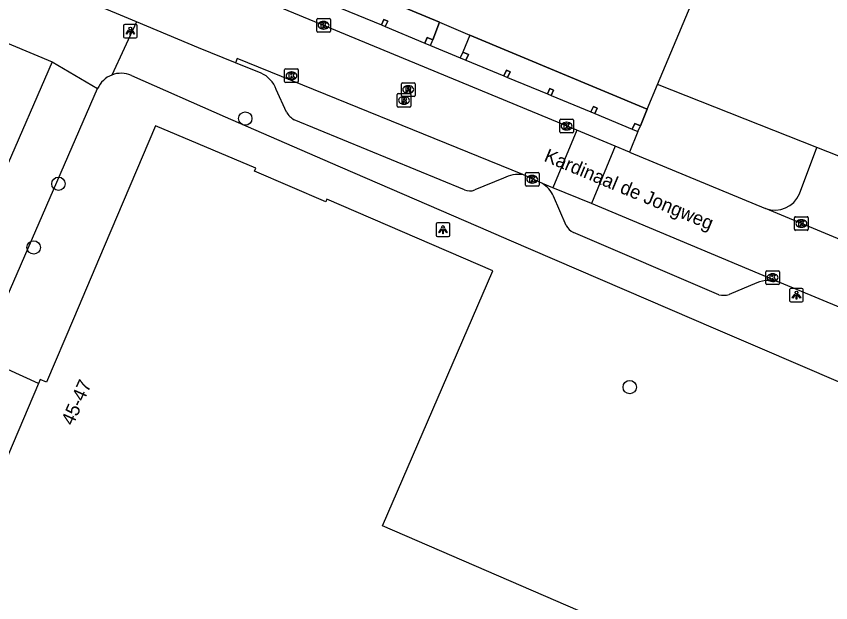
# Model space of a CAD drawing. Extents: x 162812 to 163818, y 381639 to 382470.
# Drawn here: x 163477 to 163536.6, y 381999.1 to 382042.1 of the extents above; entities that cross this region are included whole.
import ezdxf

# ---------------------------------------------------------------- set-up
doc = ezdxf.new("R2010")
doc.units = 0
for name, color, linetype in [('IMGEO_Boom', 7, 'Continuous'), ('IMGEO_Kolk', 7, 'Continuous'), ('IMGEO_Lichtpunt', 7, 'Continuous'), ('IMGEO_Openbare_ruimte_label', 7, 'Continuous'), ('IMGEO_Pand', 7, 'Continuous'), ('IMGEO_Pand_nummerreeks', 7, 'Continuous'), ('IMGEO_Pand_overbouw', 7, 'Continuous'), ('IMGEO_Parkeervlak_open', 7, 'Continuous'), ('IMGEO_Rijbaan_lokaal_open', 7, 'Continuous'), ('IMGEO_Rioolput', 7, 'Continuous'), ('IMGEO_Voetpad_open', 7, 'Continuous')]:
    doc.layers.add(name, color=color, linetype=linetype)

msp = doc.modelspace()

# ---------------------------------------------------------------- linework, layer by layer
at = {"layer": 'IMGEO_Boom'}
for centre in [(163493.783, 382034.599), (163480.104, 382029.826), (163478.288, 382025.163), (163521.923, 382014.934)]:
    msp.add_circle(centre, 0.489, dxfattribs=at)
at = {"layer": 'IMGEO_Kolk'}
for p, q in [((163499.01, 382041.005), (163499.01, 382041.857)), ((163499.085, 382041.931), (163499.937, 382041.931)), ((163500.011, 382041.857), (163500.011, 382041.005)), ((163499.498, 382041.711), (163499.523, 382041.711)), ((163499.937, 382040.931), (163499.085, 382040.931)), ((163499.521, 382041.151), (163499.496, 382041.151)), ((163496.662, 382037.312), (163496.662, 382038.164)), ((163496.737, 382038.238), (163497.589, 382038.238)), ((163497.15, 382038.018), (163497.175, 382038.018)), ((163497.663, 382038.164), (163497.663, 382037.312)), ((163497.589, 382037.238), (163496.737, 382037.238)), ((163497.173, 382037.458), (163497.148, 382037.458)), ((163516.802, 382033.623), (163516.802, 382034.475)), ((163516.877, 382034.549), (163517.729, 382034.549)), ((163517.29, 382034.329), (163517.315, 382034.329)), ((163517.803, 382034.475), (163517.803, 382033.623)), ((163517.729, 382033.549), (163516.877, 382033.549)), ((163517.313, 382033.769), (163517.288, 382033.769)), ((163514.285, 382029.726), (163514.285, 382030.578)), ((163514.36, 382030.652), (163515.212, 382030.652)), ((163515.286, 382030.578), (163515.286, 382029.726)), ((163514.773, 382030.432), (163514.798, 382030.432)), ((163515.212, 382029.652), (163514.36, 382029.652)), ((163514.796, 382029.872), (163514.771, 382029.872)), ((163533.994, 382026.489), (163533.994, 382027.341)), ((163534.069, 382027.415), (163534.921, 382027.415)), ((163534.482, 382027.195), (163534.507, 382027.195)), ((163534.995, 382027.341), (163534.995, 382026.489)), ((163534.921, 382026.415), (163534.069, 382026.415)), ((163534.505, 382026.635), (163534.48, 382026.635)), ((163531.883, 382022.523), (163531.883, 382023.375)), ((163531.958, 382023.449), (163532.81, 382023.449)), ((163532.884, 382023.375), (163532.884, 382022.523)), ((163532.371, 382023.229), (163532.396, 382023.229)), ((163532.81, 382022.449), (163531.958, 382022.449)), ((163532.394, 382022.669), (163532.369, 382022.669))]:
    msp.add_line(p, q, dxfattribs=at)
for points in [[(163499.01, 382041.005), (163499.01, 382041.857)], [(163499.085, 382041.931), (163499.937, 382041.931)], [(163500.011, 382041.857), (163500.011, 382041.005)], [(163499.331, 382041.631), (163499.454, 382041.631), (163499.454, 382041.48), (163499.584, 382041.631), (163499.748, 382041.631), (163499.602, 382041.48), (163499.755, 382041.231), (163499.603, 382041.231), (163499.518, 382041.395), (163499.454, 382041.328), (163499.454, 382041.231), (163499.331, 382041.231), (163499.331, 382041.631)], [(163499.937, 382040.931), (163499.085, 382040.931)], [(163496.662, 382037.312), (163496.662, 382038.164)], [(163496.737, 382038.238), (163497.589, 382038.238)], [(163496.983, 382037.938), (163497.106, 382037.938), (163497.106, 382037.787), (163497.236, 382037.938), (163497.4, 382037.938), (163497.254, 382037.787), (163497.407, 382037.538), (163497.255, 382037.538), (163497.17, 382037.702), (163497.106, 382037.635), (163497.106, 382037.538), (163496.983, 382037.538), (163496.983, 382037.938)], [(163497.663, 382038.164), (163497.663, 382037.312)], [(163497.589, 382037.238), (163496.737, 382037.238)], [(163516.802, 382033.623), (163516.802, 382034.475)], [(163516.877, 382034.549), (163517.729, 382034.549)], [(163517.123, 382034.249), (163517.246, 382034.249), (163517.246, 382034.098), (163517.376, 382034.249), (163517.54, 382034.249), (163517.394, 382034.098), (163517.547, 382033.849), (163517.395, 382033.849), (163517.31, 382034.013), (163517.246, 382033.946), (163517.246, 382033.849), (163517.123, 382033.849), (163517.123, 382034.249)], [(163517.803, 382034.475), (163517.803, 382033.623)], [(163517.729, 382033.549), (163516.877, 382033.549)], [(163514.285, 382029.726), (163514.285, 382030.578)], [(163514.36, 382030.652), (163515.212, 382030.652)], [(163515.286, 382030.578), (163515.286, 382029.726)], [(163514.606, 382030.352), (163514.729, 382030.352), (163514.729, 382030.201), (163514.859, 382030.352), (163515.023, 382030.352), (163514.877, 382030.201), (163515.03, 382029.952), (163514.878, 382029.952), (163514.793, 382030.116), (163514.729, 382030.049), (163514.729, 382029.952), (163514.606, 382029.952), (163514.606, 382030.352)], [(163515.212, 382029.652), (163514.36, 382029.652)], [(163533.994, 382026.489), (163533.994, 382027.341)], [(163534.069, 382027.415), (163534.921, 382027.415)], [(163534.315, 382027.115), (163534.438, 382027.115), (163534.438, 382026.964), (163534.568, 382027.115), (163534.732, 382027.115), (163534.586, 382026.964), (163534.739, 382026.715), (163534.587, 382026.715), (163534.502, 382026.879), (163534.438, 382026.812), (163534.438, 382026.715), (163534.315, 382026.715), (163534.315, 382027.115)], [(163534.995, 382027.341), (163534.995, 382026.489)], [(163534.921, 382026.415), (163534.069, 382026.415)], [(163531.883, 382022.523), (163531.883, 382023.375)], [(163531.958, 382023.449), (163532.81, 382023.449)], [(163532.884, 382023.375), (163532.884, 382022.523)], [(163532.204, 382023.149), (163532.327, 382023.149), (163532.327, 382022.998), (163532.457, 382023.149), (163532.621, 382023.149), (163532.475, 382022.998), (163532.628, 382022.749), (163532.476, 382022.749), (163532.391, 382022.913), (163532.327, 382022.846), (163532.327, 382022.749), (163532.204, 382022.749), (163532.204, 382023.149)], [(163532.81, 382022.449), (163531.958, 382022.449)]]:
    msp.add_lwpolyline(points, dxfattribs=at)
for centre, start, end in [((163499.087, 382041.855), 91.55205, 178.44795), ((163499.087, 382041.855), 91.55205, 178.44795), ((163499.935, 382041.855), 1.55205, 88.44795), ((163499.935, 382041.855), 1.55205, 88.44795), ((163499.087, 382041.007), 181.55205, 268.44795), ((163499.087, 382041.007), 181.55205, 268.44795), ((163499.935, 382041.007), 271.55205, 358.44795), ((163499.935, 382041.007), 271.55205, 358.44795), ((163496.739, 382038.162), 91.55205, 178.44795), ((163496.739, 382038.162), 91.55205, 178.44795), ((163497.587, 382038.162), 1.55205, 88.44795), ((163497.587, 382038.162), 1.55205, 88.44795), ((163496.739, 382037.314), 181.55205, 268.44795), ((163496.739, 382037.314), 181.55205, 268.44795), ((163497.587, 382037.314), 271.55205, 358.44795), ((163497.587, 382037.314), 271.55205, 358.44795), ((163516.879, 382034.473), 91.55205, 178.44795), ((163516.879, 382034.473), 91.55205, 178.44795), ((163517.727, 382034.473), 1.55205, 88.44795), ((163517.727, 382034.473), 1.55205, 88.44795), ((163516.879, 382033.625), 181.55205, 268.44795), ((163516.879, 382033.625), 181.55205, 268.44795), ((163517.727, 382033.625), 271.55205, 358.44795), ((163517.727, 382033.625), 271.55205, 358.44795), ((163514.362, 382030.576), 91.55205, 178.44795), ((163514.362, 382030.576), 91.55205, 178.44795), ((163515.21, 382030.576), 1.55205, 88.44795), ((163515.21, 382030.576), 1.55205, 88.44795), ((163514.362, 382029.728), 181.55205, 268.44795), ((163514.362, 382029.728), 181.55205, 268.44795), ((163515.21, 382029.728), 271.55205, 358.44795), ((163515.21, 382029.728), 271.55205, 358.44795), ((163534.071, 382027.339), 91.55205, 178.44795), ((163534.071, 382027.339), 91.55205, 178.44795), ((163534.919, 382027.339), 1.55205, 88.44795), ((163534.919, 382027.339), 1.55205, 88.44795), ((163534.071, 382026.491), 181.55205, 268.44795), ((163534.071, 382026.491), 181.55205, 268.44795), ((163534.919, 382026.491), 271.55205, 358.44795), ((163534.919, 382026.491), 271.55205, 358.44795), ((163531.96, 382023.373), 91.55205, 178.44795), ((163531.96, 382023.373), 91.55205, 178.44795), ((163532.808, 382023.373), 1.55205, 88.44795), ((163532.808, 382023.373), 1.55205, 88.44795), ((163531.96, 382022.525), 181.55205, 268.44795), ((163531.96, 382022.525), 181.55205, 268.44795), ((163532.808, 382022.525), 271.55205, 358.44795), ((163532.808, 382022.525), 271.55205, 358.44795)]:
    msp.add_arc(centre, 0.0765, start, end, dxfattribs=at)
for centre, major_axis, ratio, start_param, end_param in [((163499.497, 382041.431), (-0.387, 0.002), 0.722429, 4.712389, 7.853982), ((163499.522, 382041.431), (-0.39, 0.002), 0.717154, 1.570796, 4.712389), ((163497.149, 382037.738), (-0.387, 0.002), 0.722429, 4.712389, 7.853982), ((163497.174, 382037.738), (-0.39, 0.002), 0.717154, 1.570796, 4.712389), ((163517.289, 382034.049), (-0.387, 0.002), 0.722429, 4.712389, 7.853982), ((163517.314, 382034.049), (-0.39, 0.002), 0.717154, 1.570796, 4.712389), ((163514.772, 382030.152), (-0.387, 0.002), 0.722429, 4.712389, 7.853982), ((163514.797, 382030.152), (-0.39, 0.002), 0.717154, 1.570796, 4.712389), ((163534.481, 382026.915), (-0.387, 0.002), 0.722429, 4.712389, 7.853982), ((163534.506, 382026.915), (-0.39, 0.002), 0.717154, 1.570796, 4.712389), ((163532.37, 382022.949), (-0.387, 0.002), 0.722429, 4.712389, 7.853982), ((163532.395, 382022.949), (-0.39, 0.002), 0.717154, 1.570796, 4.712389)]:
    msp.add_ellipse(centre, major_axis=major_axis, ratio=ratio, start_param=start_param, end_param=end_param, dxfattribs=at)
at = {"layer": 'IMGEO_Lichtpunt'}
for p, q in [((163484.866, 382041.403), (163484.866, 382040.596)), ((163484.866, 382041.403), (163484.866, 382040.596)), ((163485.768, 382041.498), (163484.96, 382041.498)), ((163485.768, 382041.498), (163484.96, 382041.498)), ((163485.862, 382040.596), (163485.862, 382041.403)), ((163485.862, 382040.596), (163485.862, 382041.403)), ((163484.96, 382040.502), (163485.768, 382040.502)), ((163484.96, 382040.502), (163485.768, 382040.502)), ((163508.658, 382026.958), (163507.85, 382026.958)), ((163508.658, 382026.958), (163507.85, 382026.958)), ((163507.756, 382026.863), (163507.756, 382026.056)), ((163507.756, 382026.863), (163507.756, 382026.056)), ((163508.752, 382026.056), (163508.752, 382026.863)), ((163508.752, 382026.056), (163508.752, 382026.863)), ((163507.85, 382025.962), (163508.658, 382025.962)), ((163507.85, 382025.962), (163508.658, 382025.962)), ((163534.536, 382022.165), (163533.728, 382022.165)), ((163534.536, 382022.165), (163533.728, 382022.165)), ((163533.634, 382022.07), (163533.634, 382021.263)), ((163533.634, 382022.07), (163533.634, 382021.263)), ((163534.63, 382021.263), (163534.63, 382022.07)), ((163534.63, 382021.263), (163534.63, 382022.07)), ((163533.728, 382021.169), (163534.536, 382021.169)), ((163533.728, 382021.169), (163534.536, 382021.169))]:
    msp.add_line(p, q, dxfattribs=at)
for points in [[(163485.24, 382041.067), (163485.279, 382041.039), (163485.091, 382040.777), (163485.053, 382040.804), (163485.24, 382041.067)], [(163485.342, 382041.019), (163485.389, 382041.019), (163485.389, 382040.697), (163485.342, 382040.697), (163485.342, 382041.019)], [(163485.452, 382041.039), (163485.49, 382041.066), (163485.677, 382040.804), (163485.638, 382040.776), (163485.452, 382041.039)], [(163508.13, 382026.527), (163508.169, 382026.499), (163507.981, 382026.237), (163507.943, 382026.264), (163508.13, 382026.527)], [(163508.232, 382026.479), (163508.279, 382026.479), (163508.279, 382026.157), (163508.232, 382026.157), (163508.232, 382026.479)], [(163508.342, 382026.499), (163508.38, 382026.526), (163508.567, 382026.264), (163508.528, 382026.236), (163508.342, 382026.499)], [(163534.008, 382021.734), (163534.047, 382021.706), (163533.859, 382021.444), (163533.821, 382021.471), (163534.008, 382021.734)], [(163534.11, 382021.686), (163534.157, 382021.686), (163534.157, 382021.364), (163534.11, 382021.364), (163534.11, 382021.686)], [(163534.22, 382021.706), (163534.258, 382021.733), (163534.445, 382021.471), (163534.406, 382021.443), (163534.22, 382021.706)]]:
    msp.add_lwpolyline(points, dxfattribs=at)
for centre in [(163485.365, 382041.201), (163508.255, 382026.661), (163534.133, 382021.868)]:
    msp.add_circle(centre, 0.0994, dxfattribs=at)
for centre, start, end in [((163484.96, 382041.403), 90, 180), ((163484.96, 382041.403), 90, 180), ((163485.768, 382041.403), 0, 90), ((163485.768, 382041.403), 0, 90), ((163484.96, 382040.596), 180, 270), ((163484.96, 382040.596), 180, 270), ((163485.768, 382040.596), 270, 0), ((163485.768, 382040.596), 270, 360), ((163507.85, 382026.863), 90, 180), ((163507.85, 382026.863), 90, 180), ((163508.658, 382026.863), 0, 90), ((163508.658, 382026.863), 0, 90), ((163507.85, 382026.056), 180, 270), ((163507.85, 382026.056), 180, 270), ((163508.658, 382026.056), 270, 0), ((163508.658, 382026.056), 270, 360), ((163533.728, 382022.07), 90, 180), ((163533.728, 382022.07), 90, 180), ((163534.536, 382022.07), 0, 90), ((163534.536, 382022.07), 0, 90), ((163533.728, 382021.263), 180, 270), ((163533.728, 382021.263), 180, 270), ((163534.536, 382021.263), 270, 0), ((163534.536, 382021.263), 270, 360)]:
    msp.add_arc(centre, 0.0946, start, end, dxfattribs=at)
at = {"layer": 'IMGEO_Pand'}
for points in [[(163526.323, 382097.717), (163517.71, 382099.792), (163513.389, 382097.139), (163508.109, 382075.228), (163506.588, 382070.572), (163500, 382054.68), (163497.933, 382049.694), (163499.89, 382045.049), (163500, 382045.003), (163508.003, 382041.65)], [(163523.966, 382037.098), (163527.391, 382045.301), (163528.569, 382048.789), (163536.182, 382046.329), (163536.146, 382046.215), (163536.398, 382046.133), (163536.434, 382046.247), (163544.297, 382070.356), (163536.402, 382072.953), (163539.8, 382083.338), (163542.357, 382093.853)], [(163504.021, 382041.333), (163504.207, 382041.742), (163503.934, 382041.866), (163503.747, 382041.456)], [(163503.747, 382041.456), (163504.021, 382041.333)], [(163508.003, 382041.65), (163510.228, 382040.718)], [(163510.228, 382040.718), (163523.207, 382035.281)], [(163507.518, 382040.368), (163507.104, 382040.546), (163506.927, 382040.134)], [(163506.927, 382040.134), (163507.34, 382039.956)], [(163507.34, 382039.956), (163507.518, 382040.368)], [(163509.698, 382039.471), (163509.521, 382039.059)], [(163509.934, 382038.881), (163510.112, 382039.293), (163509.698, 382039.471)], [(163509.521, 382039.059), (163509.934, 382038.881)], [(163512.985, 382037.615), (163513.171, 382038.024), (163512.898, 382038.148), (163512.711, 382037.738)], [(163512.711, 382037.738), (163512.985, 382037.615)], [(163523.207, 382035.281), (163523.966, 382037.098)], [(163516.171, 382036.28), (163516.357, 382036.689), (163516.084, 382036.813), (163515.897, 382036.403)], [(163515.897, 382036.403), (163516.171, 382036.28)], [(163519.362, 382034.96), (163519.548, 382035.369), (163519.275, 382035.493), (163519.088, 382035.083)], [(163519.088, 382035.083), (163519.362, 382034.96)], [(163535.92, 381990.892), (163503.826, 382004.78), (163511.904, 382023.447), (163499.753, 382028.705), (163499.666, 382028.503), (163494.462, 382030.755), (163494.548, 382030.957), (163487.203, 382034.078), (163483.448, 382025.24), (163481.194, 382019.936), (163479.221, 382015.294), (163478.752, 382015.493), (163478.63, 382015.207)], [(163522.706, 382034.067), (163522.292, 382034.245), (163522.115, 382033.833)], [(163522.115, 382033.833), (163522.528, 382033.655)], [(163522.528, 382033.655), (163522.706, 382034.067)], [(163478.63, 382015.207), (163471.27, 381997.887), (163497.638, 381986.791)]]:
    msp.add_lwpolyline(points, dxfattribs=at)
at = {"layer": 'IMGEO_Pand_overbouw'}
msp.add_lwpolyline([(163500.833, 382042.656), (163503.747, 382041.456), (163503.934, 382041.866), (163504.207, 382041.742), (163504.021, 382041.333), (163506.927, 382040.134), (163507.104, 382040.546), (163507.518, 382040.368), (163508.003, 382041.65), (163500, 382045.003)], dxfattribs=at)
msp.add_lwpolyline([(163512.711, 382037.738), (163512.898, 382038.148), (163513.171, 382038.024), (163512.985, 382037.615), (163515.897, 382036.403), (163516.084, 382036.813), (163516.357, 382036.689), (163516.171, 382036.28), (163519.088, 382035.083), (163519.275, 382035.493), (163519.548, 382035.369), (163519.362, 382034.96), (163522.115, 382033.833), (163522.292, 382034.245), (163522.706, 382034.067), (163523.207, 382035.281), (163510.228, 382040.718), (163509.698, 382039.471), (163510.112, 382039.293), (163509.934, 382038.881)], close=True, dxfattribs=at)
at = {"layer": 'IMGEO_Parkeervlak_open'}
msp.add_lwpolyline([(163578.228, 382015.682), (163535.632, 382032.491)], dxfattribs=at)
at = {"layer": 'IMGEO_Rijbaan_lokaal_open'}
for points in [[(163485.824, 382041.694), (163479.129, 382044.485)], [(163518.042, 382033.744), (163500, 382041.228), (163493.56, 382043.9)], [(163493.056, 382038.686), (163490.363, 382039.778), (163485.824, 382041.694)], [(163514.102, 382030.501), (163493.174, 382039.009), (163493.056, 382038.686)], [(163518.042, 382033.744), (163516.295, 382029.533)], [(163520.859, 382032.576), (163518.042, 382033.744)], [(163520.859, 382032.576), (163519.118, 382028.378)], [(163521.898, 382032.145), (163520.859, 382032.576)], [(163521.898, 382032.145), (163531.875, 382028.007)], [(163515.539, 382029.843), (163514.102, 382030.501)], [(163516.295, 382029.533), (163515.539, 382029.843)], [(163519.118, 382028.378), (163516.295, 382029.533)], [(163532.909, 382022.596), (163519.118, 382028.378)], [(163576.218, 382009.521), (163531.875, 382028.007)], [(163574.585, 382005.464), (163571.41, 382006.668), (163552.381, 382014.53), (163548.898, 382015.964), (163532.909, 382022.596)]]:
    msp.add_lwpolyline(points, dxfattribs=at)
at = {"layer": 'IMGEO_Rioolput'}
for p, q in [((163505.207, 382036.296), (163505.207, 382037.148)), ((163505.282, 382037.222), (163506.134, 382037.222)), ((163506.208, 382037.148), (163506.208, 382036.296)), ((163505.695, 382037.002), (163505.72, 382037.002)), ((163504.899, 382035.51), (163504.899, 382036.362)), ((163504.974, 382036.436), (163505.826, 382036.436)), ((163506.134, 382036.222), (163505.282, 382036.222)), ((163505.387, 382036.216), (163505.412, 382036.216)), ((163505.718, 382036.442), (163505.693, 382036.442)), ((163505.9, 382036.362), (163505.9, 382035.51)), ((163505.826, 382035.436), (163504.974, 382035.436)), ((163505.41, 382035.656), (163505.385, 382035.656))]:
    msp.add_line(p, q, dxfattribs=at)
for points in [[(163505.207, 382036.296), (163505.207, 382037.148)], [(163505.282, 382037.222), (163506.134, 382037.222)], [(163506.208, 382037.148), (163506.208, 382036.296)], [(163505.796, 382036.92), (163505.544, 382036.922), (163505.544, 382036.522)], [(163505.544, 382036.522), (163505.668, 382036.522), (163505.668, 382036.684), (163505.679, 382036.684)], [(163505.722, 382036.841), (163505.668, 382036.841), (163505.668, 382036.76)], [(163505.668, 382036.76), (163505.72, 382036.76)], [(163505.726, 382036.655), (163505.797, 382036.522), (163505.937, 382036.522), (163505.872, 382036.648)], [(163504.899, 382035.51), (163504.899, 382036.362)], [(163504.974, 382036.436), (163505.826, 382036.436)], [(163505.488, 382036.134), (163505.236, 382036.136), (163505.236, 382035.736)], [(163505.236, 382035.736), (163505.36, 382035.736), (163505.36, 382035.898), (163505.371, 382035.898)], [(163506.134, 382036.222), (163505.282, 382036.222)], [(163505.414, 382036.055), (163505.36, 382036.055), (163505.36, 382035.974)], [(163505.36, 382035.974), (163505.412, 382035.974)], [(163505.418, 382035.869), (163505.489, 382035.736), (163505.629, 382035.736), (163505.564, 382035.862)], [(163505.9, 382036.362), (163505.9, 382035.51)], [(163505.826, 382035.436), (163504.974, 382035.436)]]:
    msp.add_lwpolyline(points, dxfattribs=at)
for centre, radius, start, end in [((163505.284, 382037.146), 0.0765, 91.55205, 178.44795), ((163505.284, 382037.146), 0.0765, 91.55205, 178.44795), ((163506.132, 382037.146), 0.0765, 1.55205, 88.44795), ((163506.132, 382037.146), 0.0765, 1.55205, 88.44795), ((163505.678, 382036.631), 0.0533, 26.02933, 88.69889), ((163505.704, 382036.949), 0.19, 274.7715, 282.96867), ((163505.728, 382036.745), 0.0964, 77.00612, 93.18647), ((163505.742, 382036.802), 0.0378, 276.66336, 79.67722), ((163505.795, 382036.81), 0.109, 350.36119, 89.41601), ((163505.793, 382036.81), 0.112, 277.58423, 350.98172), ((163505.777, 382036.595), 0.108, 29.51342, 73.79051), ((163504.976, 382036.36), 0.0765, 91.55205, 178.44795), ((163504.976, 382036.36), 0.0765, 91.55205, 178.44795), ((163505.284, 382036.298), 0.0765, 181.55205, 268.44795), ((163505.284, 382036.298), 0.0765, 181.55205, 268.44795), ((163505.37, 382035.845), 0.0533, 26.02933, 88.69889), ((163505.396, 382036.163), 0.19, 274.7715, 282.96867), ((163505.42, 382035.959), 0.0964, 77.00612, 93.18647), ((163505.434, 382036.016), 0.0378, 276.66336, 79.67722), ((163505.487, 382036.024), 0.109, 350.36119, 89.41601), ((163505.485, 382036.024), 0.112, 277.58423, 350.98172), ((163505.469, 382035.809), 0.108, 29.51342, 73.79051), ((163505.824, 382036.36), 0.0765, 1.55205, 88.44795), ((163505.824, 382036.36), 0.0765, 1.55205, 88.44795), ((163506.132, 382036.298), 0.0765, 271.55205, 358.44795), ((163506.132, 382036.298), 0.0765, 271.55205, 358.44795), ((163504.976, 382035.512), 0.0765, 181.55205, 268.44795), ((163504.976, 382035.512), 0.0765, 181.55205, 268.44795), ((163505.824, 382035.512), 0.0765, 271.55205, 358.44795), ((163505.824, 382035.512), 0.0765, 271.55205, 358.44795)]:
    msp.add_arc(centre, radius, start, end, dxfattribs=at)
for centre, major_axis, ratio, start_param, end_param in [((163505.694, 382036.722), (-0.387, 0.002), 0.722429, 4.712389, 7.853982), ((163505.719, 382036.722), (-0.39, 0.002), 0.717154, 1.570796, 4.712389), ((163505.386, 382035.936), (-0.387, 0.002), 0.722429, 4.712389, 7.853982), ((163505.411, 382035.936), (-0.39, 0.002), 0.717154, 1.570796, 4.712389)]:
    msp.add_ellipse(centre, major_axis=major_axis, ratio=ratio, start_param=start_param, end_param=end_param, dxfattribs=at)
at = {"layer": 'IMGEO_Voetpad_open'}
for points in [[(163500.833, 382042.656), (163503.747, 382041.456)], [(163473.654, 382041.249), (163479.636, 382038.748)], [(163485.824, 382041.694), (163484.005, 382037.789)], [(163504.021, 382041.333), (163506.927, 382040.134)], [(163508.003, 382041.65), (163507.518, 382040.368)], [(163510.228, 382040.718), (163509.698, 382039.471)], [(163507.34, 382039.956), (163509.521, 382039.059)], [(163509.934, 382038.881), (163512.711, 382037.738)], [(163479.636, 382038.748), (163476.1, 382030.604)], [(163479.636, 382038.748), (163482.972, 382036.792)], [(163494.932, 382037.925), (163493.056, 382038.686)], [(163485.44, 382037.757), (163492.31, 382034.735), (163500, 382031.394), (163511.569, 382026.368), (163513.067, 382025.723), (163528.208, 382019.2), (163531.29, 382017.873), (163537.36, 382015.258)], [(163512.985, 382037.615), (163515.897, 382036.403)], [(163535.632, 382032.491), (163523.966, 382037.098)], [(163474.404, 382017.132), (163482.972, 382036.792)], [(163496.796, 382035.08), (163496.052, 382036.741)], [(163516.171, 382036.28), (163519.088, 382035.083)], [(163523.207, 382035.281), (163522.706, 382034.067)], [(163519.362, 382034.96), (163522.115, 382033.833)], [(163509.82, 382029.385), (163497.351, 382034.519)], [(163522.528, 382033.655), (163521.898, 382032.145)], [(163534.351, 382029.083), (163535.632, 382032.491)], [(163512.677, 382030.246), (163510.587, 382029.371)], [(163517.275, 382026.777), (163516.345, 382028.923)], [(163528.451, 382021.697), (163517.8, 382026.247)], [(163531.233, 382022.571), (163529.208, 382021.715)], [(163478.63, 382015.207), (163474.404, 382017.132)]]:
    msp.add_lwpolyline(points, dxfattribs=at)
for centre, radius, start, end in [((163484.685, 382036.051), 1.866, 111.36339, 156.60466), ((163484.684, 382036.058), 1.86, 66.02491, 111.42017), ((163494.101, 382036.018), 2.08, 20.34811, 66.46961), ((163498.057, 382035.773), 1.439, 208.77627, 240.60766), ((163513.856, 382027.765), 2.747, 84.866, 115.42509), ((163510.22, 382030.294), 0.994, 246.24776, 291.66084), ((163514.473, 382028.096), 2.047, 23.83476, 58.60759), ((163532.541, 382029.861), 1.97, 250.23208, 336.74474), ((163518.305, 382027.272), 1.143, 205.68046, 243.77646), ((163532.101, 382020.584), 2.168, 68.11545, 113.59372), ((163528.797, 382023.085), 1.43, 256.01218, 286.71207)]:
    msp.add_arc(centre, radius, start, end, dxfattribs=at)

# ---------------------------------------------------------------- texts
at = {"layer": 'IMGEO_Openbare_ruimte_label'}
msp.add_text('Kardinaal de Jongweg', height=1, rotation=337.3581, dxfattribs=at).set_placement((163515.581, 382031.511))
at = {"layer": 'IMGEO_Pand_nummerreeks'}
msp.add_text('45-47', height=1, rotation=66.00021, dxfattribs=at).set_placement((163481.168, 382012.054))

doc.saveas('drawing.dxf')
